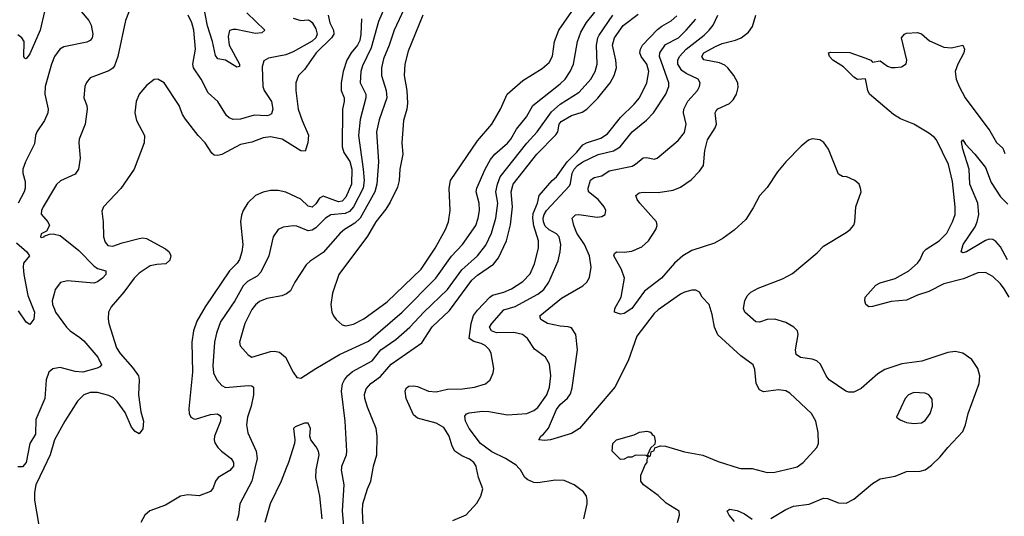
# Model space of a CAD drawing. Header units: inches. Extents: x 1682530 to 1839546, y 640742 to 791647.
# Tile 588 of 656: x 1759816 to 1765051, y 679743 to 682386. Entities that reach past the tile are written whole.
import ezdxf

# ---------------------------------------------------------------- set-up
doc = ezdxf.new("R2010")
doc.units = ezdxf.units.IN
doc.header["$MEASUREMENT"] = 0
for name, color, linetype in [('B7657', 7, 'Continuous'), ('B7658', 7, 'Continuous'), ('B7667', 7, 'Continuous'), ('B7668', 7, 'Continuous')]:
    doc.layers.add(name, color=color, linetype=linetype)

msp = doc.modelspace()

# ---------------------------------------------------------------- linework, layer by layer
at = {"layer": 'B7657', "color": 5, "elevation": 780}
msp.add_lwpolyline([(1759944.2, 680000), (1759901.4, 679910), (1759894.1, 679870), (1759894.3, 679830), (1759915.6, 679704.4), (1759914.6, 679690), (1759897.1, 679650), (1759897.5, 679630), (1759924.7, 679550), (1759925.4, 679530), (1759914, 679506), (1759890, 679500.2), (1759817.8, 679517.8), (1759750, 679563.1), (1759682, 679590), (1759662.3, 679610), (1759623.3, 679723.3), (1759609.2, 679830), (1759612.4, 679850), (1759636.8, 679910), (1759643, 679957), (1759659.4, 680000)], dxfattribs=at)
at = {"layer": 'B7658', "color": 5}
for points, elevation in [([(1760000, 682508.8), (1759947.9, 682430), (1759924.6, 682330), (1759870, 682203.7), (1759850, 682177.2), (1759841.5, 682181.5), (1759837.2, 682190), (1759839.1, 682270), (1759826.9, 682290), (1759806.4, 682306.3)], 720), ([(1760000, 682189.6), (1759984.1, 682150), (1759950.9, 682030), (1759949.5, 681990), (1759967.8, 681910), (1759966, 681890), (1759947, 681850), (1759907.5, 681790), (1759900.2, 681770), (1759894.7, 681725.3), (1759846.1, 681630), (1759832.5, 681590), (1759832.5, 681570), (1759844.6, 681524.6), (1759845.4, 681490), (1759839.6, 681470), (1759808, 681410)], 740), ([(1760000, 681490.5), (1759941.1, 681390), (1759932.2, 681370), (1759930.5, 681350.5), (1759964.9, 681310), (1759973.4, 681290), (1759958.8, 681261.2), (1759930, 681246), (1759926, 681230), (1759930, 681226.8), (1759946, 681230), (1759946, 681234), (1759974.5, 681245.5), (1759992.7, 681247.3), (1760000, 681245.5)], 760), ([(1759798.9, 681198.9), (1759854, 681150), (1759867.4, 681130), (1759836.1, 681090), (1759833.8, 681070), (1759837.2, 681030), (1759858.6, 680918.6), (1759894, 680830), (1759890, 680793.2), (1759870, 680764.5), (1759850, 680776.2), (1759810, 680837.4)], 740), ([(1760000, 680934.4), (1759988.6, 680890), (1759990.2, 680870), (1760000, 680845.4)], 760), ([(1760000, 680529), (1759992.5, 680527.5), (1759970.1, 680509.9), (1759956.1, 680470), (1759949.5, 680370), (1759901.5, 680258.5), (1759900.2, 680179.8), (1759868.9, 680130), (1759850.8, 680030), (1759830, 680006.6), (1759806.6, 680006.6)], 760), ([(1760000, 680149.4), (1759977.6, 680070), (1759944.2, 680000)], 780)]:
    msp.add_lwpolyline(points, dxfattribs=dict(at, elevation=elevation))
at = {"layer": 'B7667', "color": 5}
for points, elevation in [([(1760943.3, 680000), (1760932.5, 679987.5), (1760870.2, 679950), (1760856.8, 679930), (1760845.2, 679894.8), (1760830, 679875.3), (1760770, 679851.6), (1760710, 679857.4), (1760670, 679849.9), (1760590, 679802.2), (1760507.5, 679772.5), (1760480.7, 679750), (1760460.5, 679710)], 820), ([(1761066.3, 680000), (1761049.6, 679930.4), (1760986, 679810), (1760979.3, 679750), (1760970, 679719.6)], 840), ([(1761232.8, 680000), (1761205, 679930), (1761147.7, 679810), (1761119.5, 679710)], 860), ([(1761423, 679730), (1761410.6, 679850.6), (1761390.5, 679950.5), (1761392.3, 679990), (1761394.2, 680000)], 860), ([(1761538.5, 679690), (1761532, 679772), (1761540.2, 679910), (1761526.6, 679990), (1761527.9, 680000)], 840), ([(1761645.5, 679630), (1761637.8, 679770), (1761640.5, 679810), (1761664.1, 679890), (1761681.8, 679930), (1761694.6, 680000)], 820), ([(1762118.7, 679721.3), (1762190, 679750.8), (1762246.5, 679813.5), (1762267.6, 679850), (1762278.7, 679890), (1762255.1, 679950), (1762244.2, 680000)], 780), ([(1762814.8, 679730), (1762833.7, 679810), (1762833.7, 679830), (1762829.6, 679850), (1762813.2, 679873.2), (1762764.5, 679910), (1762710, 679933.3), (1762665.3, 679934.7), (1762570, 679922), (1762550, 679923.7), (1762516.7, 679936.7), (1762501.8, 679950), (1762479.2, 679990), (1762469.9, 680000)], 760), ([(1763313.5, 679710), (1763323, 679750), (1763322, 679770), (1763252.9, 679812.9), (1763210, 679853.3), (1763132.8, 679910), (1763117.4, 679930), (1763118.7, 679961.3), (1763134.6, 680000)], 740), ([(1763640.7, 680000), (1763650, 679997.1), (1763710, 679998.4), (1763790, 679976.3), (1763830, 679978), (1763921.9, 680000)], 740), ([(1763810, 679731.4), (1763890, 679778.6), (1763930, 679796.6), (1764012.9, 679807.1), (1764090, 679839.2), (1764110, 679838.6), (1764170, 679815.5), (1764210, 679813), (1764250, 679834.5), (1764350, 679918.5), (1764390, 679941.8), (1764470, 679956.1), (1764530, 679982.3), (1764603.8, 679983.8), (1764630, 679990.3), (1764643.1, 680000)], 720), ([(1763615.7, 679715.7), (1763587.8, 679750), (1763578, 679770), (1763590, 679782), (1763630, 679774.2), (1763670, 679755.9), (1763710, 679728.1)], 720)]:
    msp.add_lwpolyline(points, dxfattribs=dict(at, elevation=elevation))
at = {"layer": 'B7668', "color": 5}
for points, elevation in [([(1761023.1, 682423.1), (1761119.3, 682330), (1761102.9, 682317.1), (1761070, 682313.3), (1760966.7, 682333.3), (1760950, 682334.7), (1760931.7, 682328.3), (1760923.8, 682296.2), (1760929.4, 682250), (1760985.2, 682150), (1760983.5, 682136.5), (1760970, 682133.7), (1760910, 682169.9), (1760870, 682178.7), (1760856.4, 682196.4), (1760839.9, 682270), (1760813.9, 682353.9), (1760790, 682481.7)], 740), ([(1761765.9, 682474.1), (1761722.9, 682377.1), (1761684.1, 682235.9), (1761638.9, 682141.1), (1761628.7, 682110), (1761625.1, 682050), (1761656.1, 681990), (1761655.7, 681970), (1761625.5, 681854.5), (1761616.6, 681770), (1761642.1, 681590), (1761647.5, 681530), (1761642.4, 681490), (1761590.3, 681389.7), (1761570, 681364.8), (1761546, 681354), (1761470, 681347.5), (1761441.5, 681330), (1761390, 681279), (1761370, 681265.5), (1761350, 681262), (1761290, 681286.8), (1761270, 681289.8), (1761217.3, 681282.7), (1761190, 681269.6), (1761163.2, 681230), (1761141.1, 681130), (1761097.7, 681042.3), (1761078, 681022), (1761027.1, 680992.9), (1761004.4, 680970), (1760958.9, 680890), (1760882.6, 680777.4), (1760861.6, 680718.4), (1760850.6, 680670), (1760843.3, 680543.3), (1760846.1, 680506.1), (1760864.4, 680470), (1760890, 680439.6), (1760910, 680429.3), (1761030, 680439.1), (1761050, 680437.2), (1761059.6, 680430), (1761058.1, 680390), (1761045.7, 680330), (1761027, 680270), (1761021.1, 680230), (1761028, 680188), (1761072.5, 680090), (1761078.4, 680050), (1761066.3, 680000)], 840), ([(1761871.8, 682470), (1761806.9, 682330), (1761780.9, 682250), (1761750, 682178.7), (1761739.5, 682130), (1761740.1, 682090), (1761764.7, 682010), (1761767, 681970), (1761726.6, 681853.4), (1761712.2, 681790), (1761723.3, 681630), (1761715.2, 681510), (1761704.5, 681470), (1761625.2, 681330), (1761597.2, 681302.8), (1761542, 681270), (1761519.3, 681250), (1761430, 681146.8), (1761359.4, 681100.6), (1761338.1, 681081.9), (1761278.8, 680990), (1761256.1, 680943.9), (1761233.5, 680926.5), (1761210, 680917.4), (1761130, 680903), (1761090, 680885.9), (1761070, 680869.1), (1761050, 680843.5), (1761013, 680770), (1760985, 680670), (1760987.6, 680650), (1761030, 680602.2), (1761050, 680590.2), (1761150, 680619.7), (1761170, 680621.8), (1761196.4, 680616.4), (1761229.3, 680589.3), (1761270, 680511), (1761290, 680482), (1761310, 680478), (1761389.6, 680530), (1761516.5, 680603.5), (1761670, 680675.9), (1761850, 680830.1), (1762029, 681011), (1762111.6, 681128.4), (1762169.6, 681190.4), (1762240.2, 681290), (1762253.5, 681330), (1762259.9, 681370), (1762257.8, 681410), (1762243.4, 681470), (1762246.5, 681490), (1762289.8, 681589.8), (1762318.2, 681641.8), (1762341.8, 681670), (1762410, 681728.7), (1762427.7, 681750), (1762457.3, 681802.7), (1762509.8, 681870), (1762543.8, 681930), (1762690, 682044.1), (1762715.5, 682070), (1762741.7, 682110), (1762760.2, 682150), (1762782.3, 682270), (1762800, 682320), (1762828.8, 682371.2), (1762873.1, 682426.9)], 860), ([(1760406, 682454), (1760377.6, 682382.4), (1760337.7, 682190), (1760319.4, 682140.6), (1760311.3, 682128.7), (1760290, 682113.1), (1760190, 682076.3), (1760170, 682052.3), (1760161.1, 682030), (1760156.1, 681970), (1760172.6, 681930), (1760174.7, 681910), (1760163.6, 681830), (1760131.3, 681750), (1760129.2, 681730), (1760136.9, 681650), (1760128.9, 681590), (1760110, 681563.5), (1760031.8, 681528.2), (1760010.9, 681509.1), (1760000, 681490.5)], 760), ([(1760142.7, 682430), (1760182.6, 682382.5), (1760196.2, 682356.2), (1760204.3, 682310), (1760200.7, 682290), (1760190, 682275.4), (1760172.8, 682267.1), (1760050, 682242), (1760029.2, 682230), (1760000.2, 682190), (1760000, 682189.6)], 740), ([(1761958.4, 682410), (1761880.8, 682219.2), (1761863.1, 682150), (1761860.1, 682090), (1761874.1, 682010), (1761877.3, 681942.7), (1761873.9, 681910), (1761856.2, 681850), (1761847.2, 681730), (1761852.4, 681670), (1761836.8, 681590), (1761833.2, 681530), (1761825.2, 681494.8), (1761785.4, 681414.6), (1761762, 681378), (1761710, 681310.7), (1761665.1, 681234.9), (1761512.1, 681030), (1761478, 680930), (1761470.2, 680870), (1761475.2, 680830), (1761484.2, 680810), (1761498.3, 680790), (1761530, 680763), (1761550, 680757), (1761590, 680765.9), (1761645.3, 680794.7), (1761770, 680884.2), (1761950, 681058.2), (1762024.9, 681170), (1762079.4, 681270), (1762095.9, 681310), (1762104.4, 681370), (1762099.1, 681490), (1762107.1, 681530), (1762250, 681741.2), (1762326.6, 681830), (1762372.4, 681910), (1762407.8, 681990), (1762490, 682062.9), (1762594.3, 682125.7), (1762630, 682158.3), (1762648.5, 682191.5), (1762659.9, 682270), (1762681.6, 682330), (1762750.5, 682430)], 880), ([(1761455.7, 682410), (1761464.9, 682370), (1761483.5, 682330), (1761485.3, 682310), (1761474.1, 682290), (1761392.7, 682210), (1761330, 682120.9), (1761298, 682090), (1761284.7, 682050), (1761283, 682010), (1761296.6, 681910), (1761316.8, 681850), (1761351.1, 681771.1), (1761347.9, 681730), (1761333.2, 681686.8), (1761310, 681688.7), (1761211, 681751), (1761150, 681762), (1761110, 681756.7), (1761050, 681735.2), (1760990, 681722.7), (1760890, 681668.5), (1760870, 681663.2), (1760850, 681665.5), (1760836.7, 681676.7), (1760801.7, 681730), (1760764.7, 681770), (1760697.3, 681857.2), (1760682, 681882), (1760664.2, 681930), (1760583.7, 682050), (1760550, 682069.6), (1760530, 682067.3), (1760490, 682036.2), (1760450.2, 681989.8), (1760435.2, 681950), (1760427, 681890), (1760437, 681850), (1760479.5, 681770), (1760477.6, 681730), (1760424.9, 681590), (1760353.1, 681486.9), (1760260.5, 681390), (1760253, 681367), (1760260.3, 681310), (1760261.7, 681230), (1760270, 681203), (1760284.6, 681184.6), (1760310, 681180.7), (1760361, 681198.9), (1760450, 681221.5), (1760470, 681225), (1760490, 681222.3), (1760590, 681167.1), (1760610.2, 681150), (1760618.8, 681130), (1760614.5, 681105.5), (1760592.7, 681087.3), (1760544, 681084), (1760510, 681075.4), (1760450, 681038), (1760423.8, 681010), (1760370, 680935.3), (1760301.3, 680858.7), (1760287.2, 680830), (1760285.2, 680794.7), (1760289.1, 680770), (1760330, 680639.5), (1760349.4, 680610), (1760415.7, 680535.7), (1760447.5, 680490), (1760450.6, 680470), (1760447.3, 680390), (1760459.8, 680299.8), (1760473.1, 680250), (1760470.6, 680209.4), (1760450, 680181.6), (1760430, 680195.1), (1760410, 680218.5), (1760375.9, 680295.9), (1760334.4, 680354.4), (1760314, 680374), (1760290, 680385.5), (1760230, 680402.1), (1760190, 680402.4), (1760157, 680390), (1760123.4, 680356.6), (1760055.5, 680250), (1760000.2, 680150), (1760000, 680149.4)], 780), ([(1761270, 682394.4), (1761310, 682382.5), (1761350, 682386.2), (1761360, 682380), (1761370, 682371.6), (1761390, 682337.6), (1761397.7, 682310), (1761390.1, 682290), (1761370, 682272), (1761270, 682215), (1761230, 682199.9), (1761139.3, 682180.7), (1761113.6, 682166.4), (1761105, 682135), (1761108.6, 682030), (1761115.3, 682010), (1761154.6, 681950), (1761161, 681910), (1761154.4, 681885.6), (1761142.7, 681877.2), (1761130, 681875.3), (1761062.2, 681877.8), (1760990, 681856), (1760950, 681855.8), (1760930, 681863.5), (1760915.8, 681875.8), (1760869.2, 681950), (1760816.9, 681996.9), (1760780.2, 682070), (1760739.1, 682130), (1760735.9, 682150), (1760750.5, 682230), (1760740.7, 682330), (1760730, 682369.7), (1760711.2, 682410)], 760), ([(1761632.3, 682390), (1761630.1, 682310), (1761624.6, 682275.4), (1761611.7, 682250), (1761578.7, 682210), (1761555.4, 682170), (1761534.7, 682110), (1761525.3, 682050), (1761525.4, 682010), (1761541.4, 681970), (1761541.6, 681950), (1761531.2, 681910), (1761530.6, 681710), (1761539.6, 681679.6), (1761571, 681631), (1761581.1, 681590), (1761580.2, 681510), (1761550, 681442.3), (1761530, 681419.7), (1761510, 681416.3), (1761430, 681447.3), (1761410, 681437), (1761390, 681405.9), (1761370, 681388.8), (1761350, 681393.3), (1761310, 681431.5), (1761230, 681468.3), (1761190, 681478), (1761150, 681478), (1761110, 681468.1), (1761068.9, 681450), (1761028.4, 681411.6), (1761003.9, 681370), (1760994.5, 681345.5), (1760989.2, 681310), (1761001.5, 681190), (1760996, 681150), (1760984.2, 681110), (1760972.3, 681090), (1760930.8, 681049.2), (1760801.5, 680858.5), (1760758.3, 680781.7), (1760739.2, 680730), (1760731.3, 680670), (1760733.8, 680510), (1760714.8, 680314.8), (1760716.3, 680290), (1760724.7, 680270), (1760741.9, 680261.8), (1760750, 680260.6), (1760830, 680285.3), (1760868.1, 680288.1), (1760880, 680280), (1760885.8, 680270), (1760883.5, 680250), (1760851.6, 680170), (1760849.4, 680150), (1760853.7, 680133.7), (1760868.6, 680110), (1760888.6, 680090), (1760940.2, 680050), (1760952.7, 680030), (1760951.9, 680010), (1760943.3, 680000)], 820), ([(1761527.9, 680000), (1761529.3, 680010.7), (1761552.4, 680070), (1761554.2, 680090), (1761545.8, 680250), (1761527.3, 680410), (1761532.6, 680447.4), (1761542.7, 680470), (1761557.8, 680490), (1761585.7, 680514.3), (1761689, 680571), (1761736.2, 680630), (1761815.7, 680684.3), (1761890, 680750.1), (1761963.6, 680830), (1762090, 680949.5), (1762165.7, 681054.3), (1762249.2, 681130), (1762294.3, 681185.7), (1762324, 681250), (1762347.3, 681330), (1762357.3, 681410), (1762346.8, 681470), (1762355.4, 681510), (1762370.9, 681550), (1762511.7, 681728.3), (1762566.4, 681790), (1762643.5, 681896.5), (1762690, 681937.1), (1762790, 682001.1), (1762853, 682070), (1762875.5, 682110), (1762886.2, 682150), (1762882.1, 682250), (1762889.4, 682290), (1762896.4, 682303.6), (1762970, 682409.6)], 840), ([(1761694.6, 680000), (1761696.5, 680010), (1761715.3, 680070), (1761715.8, 680170), (1761711.4, 680210), (1761664.1, 680324.1), (1761650.6, 680369.4), (1761648.8, 680391.2), (1761658.5, 680421.5), (1761682.8, 680450), (1761733.3, 680486.7), (1761790, 680553.3), (1761953.6, 680666.4), (1762008.6, 680751.4), (1762100.7, 680839.3), (1762220.2, 680999.8), (1762250, 681026.8), (1762334.2, 681085.8), (1762361.5, 681118.5), (1762403.6, 681210), (1762425.1, 681294.9), (1762435.8, 681390), (1762429.2, 681470), (1762440.3, 681510), (1762566.1, 681670), (1762666.9, 681773.1), (1762676.7, 681790), (1762684.3, 681830), (1762695.2, 681844.8), (1762750, 681876.6), (1762805.7, 681894.3), (1762830.8, 681909.2), (1762890, 681968.9), (1762954.7, 682050), (1762976.4, 682090), (1762988.1, 682130), (1762985.5, 682170), (1762968, 682250), (1762978.2, 682290), (1763023.9, 682356.1), (1763104.1, 682415.9)], 820), ([(1762244.2, 680000), (1762242, 680010), (1762231.1, 680030), (1762208, 680048), (1762165.8, 680065.8), (1762130, 680089.6), (1762115.9, 680115.9), (1762099.4, 680170), (1762070, 680215.8), (1762030, 680238.3), (1761930, 680265.1), (1761910, 680283.5), (1761869.9, 680370), (1761866, 680410), (1761870, 680424.9), (1761885, 680435), (1761910, 680437.6), (1761930, 680434.1), (1761990, 680409.6), (1762030, 680406.5), (1762090, 680419.8), (1762170, 680420.8), (1762233.2, 680430), (1762292.1, 680447.9), (1762316.3, 680470), (1762333.3, 680506.7), (1762337.3, 680530), (1762322.4, 680610), (1762313.5, 680630), (1762290, 680652.3), (1762270, 680662.5), (1762230, 680673.4), (1762206, 680690), (1762216.7, 680770), (1762228.4, 680811.6), (1762250, 680841.1), (1762314.9, 680910), (1762330, 680920.3), (1762390, 680936.6), (1762430, 680954.6), (1762490, 680993.2), (1762530, 681033.8), (1762552.8, 681087.2), (1762573.4, 681170), (1762574.2, 681210), (1762549.8, 681289.8), (1762543.6, 681330), (1762546.1, 681353.9), (1762568.3, 681410), (1762577.2, 681450), (1762646.7, 681530), (1762670.2, 681549.8), (1762726.2, 681630), (1762778.8, 681681.2), (1762810, 681719.4), (1762830, 681730.9), (1762905, 681755), (1762941.3, 681778.7), (1763010, 681866.4), (1763083.1, 681936.9), (1763110.3, 681969.7), (1763150.4, 682050), (1763161.1, 682110), (1763149.9, 682150), (1763120.6, 682190), (1763112.8, 682210), (1763115.9, 682230), (1763127.3, 682250), (1763206.4, 682333.6), (1763230, 682352.1), (1763279.9, 682380.1), (1763310, 682406)], 780), ([(1762469.9, 680000), (1762455.5, 680015.5), (1762398.9, 680050), (1762326, 680086), (1762265.8, 680130), (1762205.2, 680210), (1762186.5, 680250), (1762183.3, 680276.7), (1762190.8, 680289.2), (1762205.6, 680294.4), (1762277.2, 680302.8), (1762310, 680301.5), (1762410, 680283.6), (1762511.8, 680290), (1762550, 680305.5), (1762570, 680322.7), (1762617.6, 680390), (1762632.8, 680430), (1762640.2, 680490), (1762632.8, 680552.8), (1762611.2, 680590), (1762552.3, 680632.3), (1762514.8, 680690), (1762489.9, 680709.9), (1762442.3, 680722.3), (1762350, 680719.7), (1762324.6, 680730), (1762313.3, 680750), (1762325.3, 680770), (1762390, 680842.5), (1762450, 680860.1), (1762570, 680924.6), (1762602.6, 680950), (1762629.9, 680990), (1762678, 681102), (1762689.8, 681150), (1762692.9, 681190), (1762683.4, 681230), (1762670, 681246.8), (1762630, 681268.2), (1762610, 681286.7), (1762600.8, 681310), (1762599.2, 681330), (1762604.5, 681350), (1762616.9, 681370), (1762738.6, 681501.4), (1762745.1, 681514.9), (1762752.5, 681570), (1762763.3, 681590), (1762781.6, 681610), (1762810, 681629.3), (1762891.7, 681668.3), (1762972.2, 681687.8), (1763007.6, 681710), (1763071.4, 681790), (1763147.8, 681852.2), (1763185.7, 681890), (1763251.9, 681990), (1763267.2, 682030), (1763267.4, 682050), (1763217.9, 682190), (1763219.6, 682210), (1763250, 682254.8), (1763318.8, 682290), (1763359.9, 682330), (1763410, 682388.7)], 760), ([(1763921.9, 680000), (1763950, 680006.7), (1763980.7, 680030), (1764053.3, 680110), (1764062.4, 680130), (1764060.4, 680190), (1764048.3, 680250), (1764025.1, 680290), (1763910, 680398), (1763890, 680411), (1763850, 680416.8), (1763770, 680406), (1763750, 680415.8), (1763730.7, 680450), (1763725, 680525), (1763714.7, 680550), (1763650, 680596.4), (1763528.5, 680708.5), (1763510, 680749.3), (1763497.7, 680817.7), (1763481.3, 680870), (1763445.1, 680910), (1763430, 680936), (1763410, 680947), (1763390, 680947.3), (1763350, 680935.8), (1763330, 680925.1), (1763210, 680842.2), (1763190, 680823.1), (1763097.6, 680702.4), (1763051.4, 680570), (1762979.6, 680430), (1762792.2, 680210), (1762750, 680183.5), (1762638.8, 680150), (1762606.2, 680146.2), (1762575.3, 680150), (1762586, 680170), (1762600.5, 680179.5), (1762628.1, 680211.9), (1762670, 680312.1), (1762690, 680338.3), (1762728.7, 680371.3), (1762744.2, 680395.8), (1762753.2, 680426.8), (1762781.9, 680630), (1762772.3, 680710), (1762750, 680745.4), (1762732.2, 680752.2), (1762690, 680754.4), (1762622, 680770), (1762586.9, 680790), (1762581.7, 680810), (1762696, 680904), (1762809.9, 680970.1), (1762830.5, 680989.5), (1762845.4, 681014.6), (1762854.1, 681070), (1762846, 681130), (1762819.5, 681190), (1762777.1, 681250), (1762761.7, 681290), (1762753.5, 681330), (1762770, 681347.3), (1762788.7, 681350), (1762885.5, 681334.5), (1762910, 681338.5), (1762927.8, 681350), (1762932.3, 681370), (1762923.5, 681390), (1762890.8, 681430), (1762840.8, 681470), (1762837.7, 681490), (1762850, 681531.7), (1762870, 681547), (1762910, 681555.9), (1762950, 681581.3), (1763072.6, 681607.4), (1763090, 681616.5), (1763130, 681650.3), (1763150, 681653.1), (1763190, 681643.2), (1763205.1, 681650), (1763317.6, 681742.4), (1763350, 681786), (1763359.8, 681830), (1763345.5, 681890), (1763346.1, 681910), (1763367.5, 681952.5), (1763419.8, 682010), (1763430.8, 682030), (1763434.2, 682050), (1763423.9, 682070), (1763359.1, 682099.1), (1763336.1, 682116.1), (1763314.5, 682150), (1763315.5, 682170), (1763323.8, 682190), (1763359.6, 682230), (1763455.7, 682304.3), (1763480.8, 682330), (1763502.1, 682357.9), (1763528.4, 682410)], 740), ([(1764643.1, 680000), (1764664.2, 680015.8), (1764710, 680059.6), (1764750.8, 680110), (1764830, 680194.4), (1764844.1, 680230), (1764859, 680290), (1764916.5, 680450), (1764920.3, 680490), (1764909.8, 680530), (1764878, 680578), (1764831.2, 680611.2), (1764790, 680619.5), (1764750, 680614.7), (1764611.8, 680568.2), (1764505.8, 680554.2), (1764416.1, 680523.9), (1764377.9, 680502.1), (1764290, 680423.1), (1764250, 680403.8), (1764223.7, 680403.7), (1764208.4, 680408.4), (1764119.1, 680470), (1764103.5, 680490), (1764072.7, 680552.7), (1764054.5, 680570), (1764030, 680579.7), (1763967.6, 680587.6), (1763943.7, 680603.7), (1763940.3, 680630), (1763955.4, 680710), (1763950.7, 680730), (1763932.4, 680750), (1763890, 680775.2), (1763830, 680792.8), (1763790, 680791.2), (1763750, 680775.6), (1763730, 680778.5), (1763672, 680830), (1763664.8, 680850), (1763670.6, 680890), (1763684.3, 680915.7), (1763703.9, 680936.1), (1763742.7, 680957.3), (1763872.1, 681007.9), (1763925.1, 681034.9), (1764055, 681145), (1764090, 681180.3), (1764210, 681254.3), (1764231.1, 681270), (1764250, 681293.4), (1764256.1, 681310), (1764262, 681390), (1764289.5, 681470), (1764287, 681490), (1764278.4, 681510), (1764256, 681530), (1764214, 681550), (1764190, 681551.1), (1764170, 681563.6), (1764116.4, 681696.4), (1764092, 681732), (1764070, 681746.9), (1764030, 681752.8), (1764010, 681744.7), (1763970, 681712.8), (1763890, 681629.7), (1763844.4, 681575.6), (1763790, 681492.8), (1763750, 681448.2), (1763715.8, 681384.2), (1763676.5, 681323.5), (1763614.4, 681265.6), (1763556.3, 681223.7), (1763510, 681197.5), (1763390, 681157.1), (1763340.7, 681130), (1763296.6, 681090), (1763227.7, 681010), (1763138.2, 680941.8), (1763070, 680849.1), (1763030, 680822.5), (1763010, 680819.2), (1762978, 680830), (1762980.7, 680850), (1763013.7, 680910), (1763030.9, 681010), (1763016.2, 681056.2), (1762974, 681130), (1762977.5, 681142.5), (1762988.5, 681151.5), (1763028.9, 681148.9), (1763070, 681154.3), (1763123.2, 681176.8), (1763159.3, 681210), (1763198.7, 681270), (1763205.3, 681290), (1763201.4, 681310), (1763112.4, 681410), (1763098.3, 681430), (1763091.8, 681450), (1763110, 681464.9), (1763130, 681468.9), (1763210, 681466.4), (1763290, 681478.4), (1763330, 681494.4), (1763386.1, 681533.9), (1763430, 681579.5), (1763450.7, 681610), (1763458, 681690), (1763472.6, 681747.4), (1763513.3, 681810), (1763520.2, 681830), (1763513.3, 681890), (1763518.2, 681901.8), (1763527.9, 681912.1), (1763590, 681939.6), (1763610, 681960.3), (1763626.8, 681990), (1763635.4, 682024.6), (1763633.6, 682050), (1763612.8, 682090), (1763581.2, 682130), (1763564.3, 682144.3), (1763537, 682157), (1763452.4, 682172.4), (1763443.4, 682190), (1763453.5, 682210), (1763515.7, 682244.3), (1763550, 682259.1), (1763622.1, 682277.9), (1763651.5, 682290), (1763690, 682319.6), (1763711.5, 682350), (1763729.2, 682410)], 720), ([(1765077.4, 680910), (1765050, 680953.6), (1765030, 680980.3), (1764990, 681019.7), (1764950, 681041.5), (1764910, 681038.9), (1764833.6, 681006.4), (1764730, 680981.3), (1764650, 680938.9), (1764590, 680919.8), (1764530, 680893.8), (1764450, 680886.7), (1764350, 680859), (1764330, 680858), (1764315.4, 680870), (1764309.8, 680890), (1764311.2, 680910), (1764367.5, 680972.5), (1764390, 680986.4), (1764470, 681009.5), (1764543.5, 681050), (1764589.9, 681090.1), (1764604, 681110), (1764621.8, 681150), (1764634.9, 681165.1), (1764705.1, 681210), (1764744.6, 681250), (1764775.8, 681310), (1764789.8, 681350), (1764789.8, 681390.2), (1764774.6, 681525.4), (1764755, 681615), (1764690, 681746.2), (1764678.9, 681758.9), (1764650, 681783), (1764569.9, 681829.9), (1764498.2, 681858.2), (1764462.2, 681882.2), (1764334.6, 681990), (1764324.8, 682010), (1764312.2, 682072.2), (1764270, 682068.7), (1764250, 682079.8), (1764195.7, 682135.7), (1764139.6, 682170), (1764122, 682190), (1764115.3, 682210), (1764126.2, 682213.8), (1764230, 682210.8), (1764310, 682183.5), (1764340.7, 682170), (1764350, 682160.7), (1764390, 682168), (1764430, 682138), (1764450, 682131.2), (1764470, 682131.2), (1764504.2, 682135.8), (1764528.4, 682151.6), (1764531.8, 682170), (1764505.1, 682290), (1764520.7, 682310), (1764530, 682314.9), (1764590, 682317.4), (1764610, 682310.3), (1764652.9, 682272.9), (1764730, 682239.4), (1764770, 682235.8), (1764830.3, 682250.3), (1764838.7, 682230), (1764835.3, 682210), (1764803.5, 682150), (1764789.3, 682110), (1764795, 682070), (1764810, 682030.4), (1764843, 681970), (1764974.3, 681794.3), (1765010, 681733.4), (1765042.3, 681702.3), (1765054, 681674)], 680), ([(1765067.9, 681107.9), (1765030, 681176.8), (1765005.3, 681205.3), (1764990, 681215.7), (1764970, 681218.2), (1764950, 681211.6), (1764850, 681151.1), (1764830, 681145.1), (1764822, 681150), (1764832.8, 681190), (1764895.8, 681284.2), (1764907.3, 681310), (1764916.1, 681350), (1764909.4, 681409.4), (1764867.5, 681510), (1764863.9, 681590), (1764830, 681697.2), (1764823.6, 681736.4), (1764830, 681746), (1764843.8, 681723.8), (1764894.6, 681670), (1764950, 681599), (1764980.4, 681520.4), (1765030, 681442.8), (1765070, 681403.9)], 660), ([(1760000, 681245.5), (1760030, 681238), (1760130, 681158.7), (1760210, 681075.8), (1760230, 681061.6), (1760273, 681050), (1760272.9, 681030), (1760255.5, 681010), (1760230, 680990.7), (1760210, 680984.1), (1760070, 680995.9), (1760032.2, 680987.8), (1760004, 680950), (1760000, 680934.4)], 760), ([(1760000, 680845.4), (1760006.2, 680830), (1760065, 680750), (1760084.3, 680730), (1760135.7, 680695.7), (1760156.2, 680676.2), (1760231.8, 680590), (1760250.3, 680549.6), (1760242, 680538), (1760228.3, 680531.7), (1760151.3, 680510), (1760110, 680514.2), (1760030, 680534.6), (1760000, 680529)], 760), ([(1761394.2, 680000), (1761407.3, 680070), (1761403.7, 680090), (1761392.7, 680112.7), (1761362.9, 680150), (1761358.4, 680170), (1761362, 680210), (1761350, 680239), (1761330, 680239), (1761281, 680219), (1761272, 680210), (1761279.1, 680150), (1761277.1, 680130), (1761244.7, 680030), (1761232.8, 680000)], 860), ([(1763134.6, 680000), (1763142, 680018), (1763151.3, 680030), (1763152.1, 680047.9), (1763158, 680058), (1763147.3, 680067.3), (1763090, 680068), (1763070, 680058), (1763050, 680058), (1763030, 680048), (1763010, 680046), (1762966, 680090), (1762969, 680130), (1762989, 680150), (1763083.3, 680176.7), (1763110.6, 680190.6), (1763150, 680196.3), (1763170, 680190.6), (1763178, 680178), (1763190, 680170.8), (1763195.3, 680144.7), (1763192.7, 680127.3), (1763170, 680106), (1763162, 680090), (1763154, 680070), (1763162, 680062), (1763170, 680064.7), (1763174, 680086), (1763190, 680094), (1763192.9, 680107.1), (1763222.5, 680117.5), (1763250, 680116.9), (1763350, 680086.3), (1763448.5, 680068.5), (1763530, 680034.6), (1763640.7, 680000)], 740)]:
    msp.add_lwpolyline(points, dxfattribs=dict(at, elevation=elevation))
at = {"layer": 'B7668', "color": 5, "elevation": 740}
msp.add_lwpolyline([(1764570, 680401.3), (1764542, 680390), (1764523.1, 680370), (1764478, 680270), (1764496.8, 680256.8), (1764530, 680243), (1764570, 680236.4), (1764610, 680241.3), (1764630, 680252.7), (1764656.4, 680290), (1764668.2, 680330), (1764666.5, 680366.5), (1764650, 680389.5), (1764630, 680398)], close=True, dxfattribs=at)

doc.saveas('drawing.dxf')
